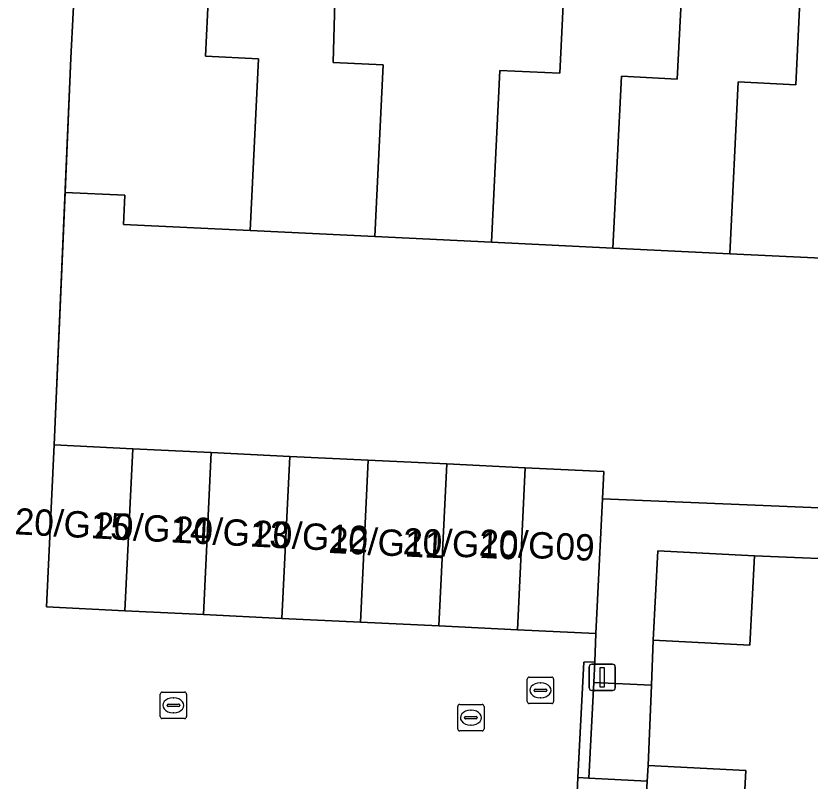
# Model space of a CAD drawing. Extents: x 162989 to 165008, y 383432 to 384338.
# Drawn here: x 164393.25 to 164423.42, y 383732.86 to 383761.91 of the extents above; entities that cross this region are included whole.
import ezdxf

# ---------------------------------------------------------------- set-up
doc = ezdxf.new("R2010")
doc.units = 0
for name, color, linetype in [('IMGEO_Erf', 7, 'Continuous'), ('IMGEO_Hek', 7, 'Continuous'), ('IMGEO_Kolk', 7, 'Continuous'), ('IMGEO_Lichtmast', 7, 'Continuous'), ('IMGEO_Muur', 7, 'Continuous'), ('IMGEO_Pand', 7, 'Continuous'), ('IMGEO_Pand_nummerreeks', 7, 'Continuous'), ('IMGEO_Rijbaan_lokaal_open', 7, 'Continuous'), ('IMGEO_Rioolput', 7, 'Continuous'), ('IMGEO_Voetpad_open', 7, 'Continuous')]:
    doc.layers.add(name, color=color, linetype=linetype)

msp = doc.modelspace()

# ---------------------------------------------------------------- linework, layer by layer
at = {"layer": 'IMGEO_Erf'}
for points in [[(164424.923, 383752.656), (164420.371, 383752.876), (164415.929, 383753.092), (164411.313, 383753.315), (164406.879, 383753.53), (164402.148, 383753.759), (164397.332, 383753.992), (164397.386, 383755.1), (164395.12, 383755.208), (164394.704, 383745.621), (164397.686, 383745.477), (164400.668, 383745.333), (164403.65, 383745.189), (164406.633, 383745.045), (164409.615, 383744.901), (164412.597, 383744.757), (164415.579, 383744.613), (164415.529, 383743.571), (164441.155, 383742.509)], [(164429.842, 383741.053), (164421.31, 383741.415), (164421.134, 383738.019), (164417.459, 383738.209), (164417.388, 383736.51), (164417.26, 383733.459), (164420.972, 383733.266), (164420.798, 383729.902)]]:
    msp.add_lwpolyline(points, dxfattribs=at)
at = {"layer": 'IMGEO_Hek'}
msp.add_lwpolyline([(164415.2, 383736.602), (164417.388, 383736.51)], dxfattribs=at)
at = {"layer": 'IMGEO_Kolk'}
for p, q in [((164398.731, 383735.312), (164398.731, 383736.164)), ((164398.806, 383736.238), (164399.658, 383736.238)), ((164399.732, 383736.164), (164399.732, 383735.312)), ((164399.219, 383736.018), (164399.244, 383736.018)), ((164398.99, 383735.732), (164398.99, 383735.744)), ((164399.428, 383735.695), (164399.03, 383735.695)), ((164399.033, 383735.781), (164399.431, 383735.781)), ((164399.474, 383735.744), (164399.474, 383735.732)), ((164410.031, 383734.844), (164410.031, 383735.696)), ((164410.106, 383735.77), (164410.958, 383735.77)), ((164411.032, 383735.696), (164411.032, 383734.844)), ((164399.242, 383735.458), (164399.217, 383735.458)), ((164410.29, 383735.264), (164410.29, 383735.276)), ((164410.333, 383735.313), (164410.731, 383735.313)), ((164410.519, 383735.55), (164410.544, 383735.55)), ((164410.774, 383735.276), (164410.774, 383735.264)), ((164399.658, 383735.238), (164398.806, 383735.238)), ((164410.728, 383735.227), (164410.33, 383735.227)), ((164410.542, 383734.99), (164410.517, 383734.99)), ((164410.958, 383734.77), (164410.106, 383734.77))]:
    msp.add_line(p, q, dxfattribs=at)
for points in [[(164398.731, 383735.312), (164398.731, 383736.164)], [(164398.806, 383736.238), (164399.658, 383736.238)], [(164399.732, 383736.164), (164399.732, 383735.312)], [(164410.031, 383734.844), (164410.031, 383735.696)], [(164410.106, 383735.77), (164410.958, 383735.77)], [(164411.032, 383735.696), (164411.032, 383734.844)], [(164399.658, 383735.238), (164398.806, 383735.238)], [(164410.958, 383734.77), (164410.106, 383734.77)]]:
    msp.add_lwpolyline(points, dxfattribs=at)
for centre, radius, start, end in [((164398.808, 383736.162), 0.0765, 91.552, 178.448), ((164398.808, 383736.162), 0.0765, 91.552, 178.448), ((164399.656, 383736.162), 0.0765, 1.552, 88.448), ((164399.656, 383736.162), 0.0765, 1.552, 88.448), ((164399.03, 383735.741), 0.0403, 85.8775, 175.7526), ((164399.027, 383735.731), 0.0366, 178.938, 274.7102), ((164399.431, 383735.738), 0.043, 264.8664, 352.4533), ((164399.435, 383735.743), 0.0386, 1.7309, 96.639), ((164410.108, 383735.694), 0.0765, 91.552, 178.448), ((164410.108, 383735.694), 0.0765, 91.552, 178.448), ((164410.956, 383735.694), 0.0765, 1.552, 88.448), ((164410.956, 383735.694), 0.0765, 1.552, 88.448), ((164398.808, 383735.314), 0.0765, 181.552, 268.448), ((164398.808, 383735.314), 0.0765, 181.552, 268.448), ((164399.656, 383735.314), 0.0765, 271.552, 358.448), ((164399.656, 383735.314), 0.0765, 271.552, 358.448), ((164410.33, 383735.273), 0.0403, 85.8775, 175.7526), ((164410.327, 383735.263), 0.0366, 178.938, 274.7102), ((164410.731, 383735.27), 0.043, 264.8664, 352.4533), ((164410.735, 383735.275), 0.0386, 1.7309, 96.639), ((164410.108, 383734.846), 0.0765, 181.552, 268.448), ((164410.108, 383734.846), 0.0765, 181.552, 268.448), ((164410.956, 383734.846), 0.0765, 271.552, 358.448), ((164410.956, 383734.846), 0.0765, 271.552, 358.448)]:
    msp.add_arc(centre, radius, start, end, dxfattribs=at)
for centre, major_axis, ratio, start_param, end_param in [((164399.218, 383735.738), (-0.387, 0.002), 0.722429, 4.712389, 7.853982), ((164399.243, 383735.738), (-0.39, 0.002), 0.717154, 1.570796, 4.712389), ((164410.518, 383735.27), (-0.387, 0.002), 0.722429, 4.712389, 7.853982), ((164410.543, 383735.27), (-0.39, 0.002), 0.717154, 1.570796, 4.712389)]:
    msp.add_ellipse(centre, major_axis=major_axis, ratio=ratio, start_param=start_param, end_param=end_param, dxfattribs=at)
at = {"layer": 'IMGEO_Lichtmast'}
for p, q in [((164415.026, 383736.402), (164415.026, 383737.202)), ((164415.026, 383737.202), (164415.026, 383736.402)), ((164415.126, 383737.302), (164415.916, 383737.302)), ((164415.916, 383737.302), (164415.126, 383737.302)), ((164416.016, 383737.202), (164416.016, 383736.402)), ((164416.016, 383736.402), (164416.016, 383737.202)), ((164415.916, 383736.302), (164415.126, 383736.302)), ((164415.126, 383736.302), (164415.916, 383736.302))]:
    msp.add_line(p, q, dxfattribs=at)
msp.add_lwpolyline([(164415.446, 383737.177), (164415.596, 383737.177), (164415.596, 383736.427), (164415.446, 383736.427), (164415.446, 383737.177)], dxfattribs=at)
for centre, start, end in [((164415.126, 383737.202), 90, 180), ((164415.126, 383737.202), 90, 180), ((164415.916, 383737.202), 0, 90), ((164415.916, 383737.202), 360, 90), ((164415.126, 383736.402), 180, 270), ((164415.126, 383736.402), 180, 270), ((164415.916, 383736.402), 270, 0), ((164415.916, 383736.402), 270, 0)]:
    msp.add_arc(centre, 0.1, start, end, dxfattribs=at)
at = {"layer": 'IMGEO_Muur'}
msp.add_lwpolyline([(164394.704, 383745.621), (164395.341, 383760.303)], dxfattribs=at)
msp.add_lwpolyline([(164415.2, 383736.602), (164415.24, 383737.393), (164414.822, 383737.375), (164414.599, 383732.997), (164415.017, 383732.976)], close=True, dxfattribs=at)
at = {"layer": 'IMGEO_Pand'}
for points in [[(164400.605, 383763.53), (164400.935, 383770.341), (164397.445, 383770.509), (164397.262, 383766.731), (164398.495, 383766.671), (164398.347, 383763.615), (164395.508, 383763.752), (164395.341, 383760.303), (164395.12, 383755.208), (164397.386, 383755.1), (164397.332, 383753.992), (164402.148, 383753.759), (164402.467, 383760.28), (164400.452, 383760.378)], [(164400.605, 383763.53), (164400.452, 383760.378), (164402.467, 383760.28), (164402.148, 383753.759), (164406.879, 383753.53), (164407.195, 383760.052), (164405.297, 383760.142), (164405.389, 383763.349), (164405.289, 383763.352), (164405.453, 383769.068), (164405.506, 383770.166), (164402.116, 383770.33), (164401.932, 383766.544), (164403.069, 383766.489), (164402.921, 383763.418)], [(164414.062, 383762.854), (164411.981, 383762.955), (164412.131, 383766.056), (164413.185, 383766.005), (164413.373, 383769.87), (164409.857, 383770.041), (164409.804, 383768.943), (164405.453, 383769.068), (164405.289, 383763.352), (164405.389, 383763.349), (164405.297, 383760.142), (164407.195, 383760.052), (164406.879, 383753.53), (164411.313, 383753.315), (164411.629, 383759.838), (164413.908, 383759.727)], [(164414.062, 383762.854), (164413.908, 383759.727), (164411.629, 383759.838), (164411.313, 383753.315), (164415.929, 383753.092), (164416.249, 383759.614), (164418.371, 383759.511), (164418.527, 383762.695), (164416.406, 383762.798), (164416.554, 383765.861), (164417.675, 383765.807), (164417.861, 383769.666), (164414.4, 383769.834)], [(164423.032, 383762.467), (164420.829, 383762.574), (164420.977, 383765.642), (164422.06, 383765.59), (164422.246, 383769.442), (164418.862, 383769.606), (164418.527, 383762.695), (164418.371, 383759.511), (164416.249, 383759.614), (164415.929, 383753.092), (164420.371, 383752.876), (164420.68, 383759.4), (164422.875, 383759.293)], [(164423.032, 383762.467), (164422.875, 383759.293), (164420.68, 383759.4), (164420.371, 383752.876), (164424.923, 383752.656), (164425.072, 383755.73), (164427.424, 383755.616), (164427.744, 383762.219), (164425.267, 383762.339), (164425.419, 383765.489), (164426.61, 383765.432), (164426.791, 383769.168), (164423.364, 383769.334)], [(164397.686, 383745.477), (164394.704, 383745.621), (164394.407, 383739.471), (164397.389, 383739.327)], [(164397.686, 383745.477), (164397.389, 383739.327), (164400.371, 383739.183), (164400.668, 383745.333)], [(164403.65, 383745.189), (164400.668, 383745.333), (164400.371, 383739.183), (164403.353, 383739.039)], [(164406.633, 383745.045), (164403.65, 383745.189), (164403.353, 383739.039), (164406.336, 383738.895)], [(164406.633, 383745.045), (164406.336, 383738.895), (164409.318, 383738.751), (164409.615, 383744.901)], [(164412.597, 383744.757), (164409.615, 383744.901), (164409.318, 383738.751), (164412.3, 383738.607)], [(164412.597, 383744.757), (164412.3, 383738.607), (164415.282, 383738.463), (164415.529, 383743.571), (164415.579, 383744.613)], [(164417.459, 383738.209), (164421.134, 383738.019), (164421.31, 383741.415), (164417.635, 383741.605)], [(164420.972, 383733.266), (164417.26, 383733.459), (164417.229, 383732.863), (164417.086, 383730.093), (164420.798, 383729.902)], [(164417.229, 383732.863), (164415.017, 383732.976), (164414.599, 383732.997), (164414.528, 383731.592), (164414.505, 383731.149), (164414.435, 383729.767), (164414.855, 383729.745), (164417.062, 383729.632), (164417.086, 383730.093)]]:
    msp.add_lwpolyline(points, close=True, dxfattribs=at)
at = {"layer": 'IMGEO_Rijbaan_lokaal_open'}
msp.add_lwpolyline([(164414.528, 383731.592), (164414.599, 383732.997), (164414.822, 383737.375), (164415.24, 383737.393), (164415.282, 383738.463), (164412.3, 383738.607), (164409.318, 383738.751), (164406.336, 383738.895), (164403.353, 383739.039), (164400.371, 383739.183), (164397.389, 383739.327), (164394.407, 383739.471), (164394.704, 383745.621), (164395.12, 383755.208), (164395.341, 383760.303), (164395.508, 383763.752)], dxfattribs=at)
at = {"layer": 'IMGEO_Rioolput'}
for p, q in [((164412.749, 383736.808), (164413.601, 383736.808)), ((164412.674, 383735.882), (164412.674, 383736.734)), ((164413.162, 383736.588), (164413.187, 383736.588)), ((164413.675, 383736.734), (164413.675, 383735.882)), ((164412.933, 383736.302), (164412.933, 383736.314)), ((164413.371, 383736.265), (164412.973, 383736.265)), ((164412.976, 383736.351), (164413.374, 383736.351)), ((164413.417, 383736.314), (164413.417, 383736.302)), ((164413.185, 383736.028), (164413.16, 383736.028)), ((164413.601, 383735.808), (164412.749, 383735.808))]:
    msp.add_line(p, q, dxfattribs=at)
for points in [[(164412.749, 383736.808), (164413.601, 383736.808)], [(164412.674, 383735.882), (164412.674, 383736.734)], [(164413.675, 383736.734), (164413.675, 383735.882)], [(164413.601, 383735.808), (164412.749, 383735.808)]]:
    msp.add_lwpolyline(points, dxfattribs=at)
for centre, radius, start, end in [((164412.751, 383736.732), 0.0765, 91.552, 178.448), ((164412.751, 383736.732), 0.0765, 91.552, 178.448), ((164413.599, 383736.732), 0.0765, 1.552, 88.448), ((164413.599, 383736.732), 0.0765, 1.552, 88.448), ((164412.973, 383736.311), 0.0403, 85.8775, 175.7526), ((164412.97, 383736.301), 0.0366, 178.938, 274.7102), ((164413.374, 383736.308), 0.043, 264.8664, 352.4533), ((164413.378, 383736.313), 0.0386, 1.7309, 96.639), ((164412.751, 383735.884), 0.0765, 181.552, 268.448), ((164412.751, 383735.884), 0.0765, 181.552, 268.448), ((164413.599, 383735.884), 0.0765, 271.552, 358.448), ((164413.599, 383735.884), 0.0765, 271.552, 358.448)]:
    msp.add_arc(centre, radius, start, end, dxfattribs=at)
for centre, major_axis, ratio, start_param, end_param in [((164413.161, 383736.308), (-0.387, 0.002), 0.722429, 4.712389, 7.853982), ((164413.186, 383736.308), (-0.39, 0.002), 0.717154, 1.570796, 4.712389)]:
    msp.add_ellipse(centre, major_axis=major_axis, ratio=ratio, start_param=start_param, end_param=end_param, dxfattribs=at)
at = {"layer": 'IMGEO_Voetpad_open'}
for points in [[(164443.194, 383742.41), (164441.155, 383742.509), (164415.529, 383743.571), (164415.282, 383738.463), (164415.24, 383737.393), (164415.2, 383736.602), (164417.388, 383736.51), (164417.459, 383738.209), (164417.635, 383741.605), (164421.31, 383741.415), (164429.842, 383741.053), (164439.681, 383740.544), (164443.14, 383740.354)], [(164417.388, 383736.51), (164415.2, 383736.602), (164415.017, 383732.976), (164417.229, 383732.863), (164417.26, 383733.459)]]:
    msp.add_lwpolyline(points, close=True, dxfattribs=at)

# ---------------------------------------------------------------- texts
at = {"layer": 'IMGEO_Pand_nummerreeks'}
for s, rotation, p in [('20/G15', 357.0391, (164393.181, 383742.232)), ('20/G14', 357.0391, (164396.202, 383742.076)), ('20/G13', 357.0391, (164399.223, 383741.92)), ('20/G12', 357.0391, (164402.237, 383741.764)), ('20/G11', 357.3145, (164405.11, 383741.524)), ('20/G10', 357.3145, (164407.936, 383741.474)), ('20/G09', 357.3145, (164410.826, 383741.423))]:
    msp.add_text(s, height=1, rotation=rotation, dxfattribs=at).set_placement(p)

doc.saveas('drawing.dxf')
